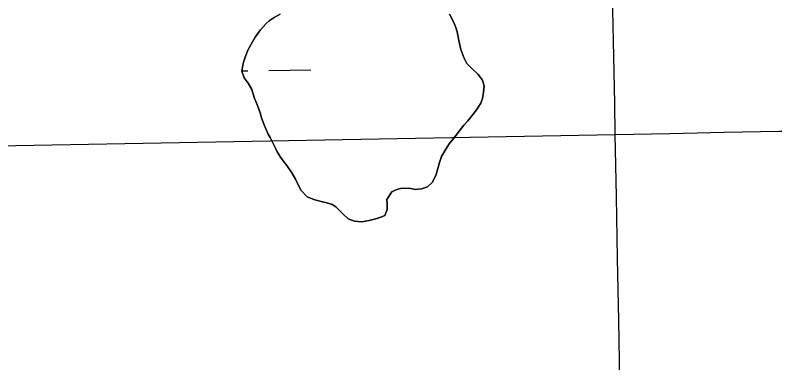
# Model space of a CAD drawing. Extents: x 3957609 to 3995875, y 234277 to 260273.
# Drawn here: x 3966451 to 3967030, y 254773 to 255038 of the extents above; entities that cross this region are included whole.
import ezdxf

# ---------------------------------------------------------------- set-up
doc = ezdxf.new("R2010")
doc.units = 0
for name, color, linetype in [('V-GRID-MAJR', 7, 'Continuous'), ('V-TOPO-SHOR', 7, 'Continuous'), ('V-WETL-SWMP', 7, 'Continuous')]:
    doc.layers.add(name, color=color, linetype=linetype)

msp = doc.modelspace()

# ---------------------------------------------------------------- linework, layer by layer
at = {"layer": 'V-GRID-MAJR'}
for points in [[(3967193.104, 239799.451), (3967136.284, 242827.44), (3967022.571, 248887.277), (3966908.859, 254947.105), (3966851.966, 257978.948)], [(3961591.061, 254847.703), (3966908.859, 254947.105), (3972226.642, 255047.279), (3977544.411, 255148.228), (3982862.165, 255249.95), (3988179.905, 255352.445), (3993497.629, 255455.714), (3993497.63, 255455.714)]]:
    msp.add_spline(points, degree=3, dxfattribs=at)
at = {"layer": 'V-TOPO-SHOR'}
for points in [[(3966653.458, 255038.905), (3966648.866, 255036.318), (3966645.041, 255033.73), (3966642.743, 255031.747), (3966638.45, 255027.021), (3966634.309, 255021.376), (3966632.161, 255017.866), (3966629.089, 255011.912), (3966626.783, 255005.957), (3966625.552, 255003.057), (3966624.78, 254999.85), (3966624.157, 254995.418), (3966625.826, 254990.37), (3966629.025, 254986.235), (3966631.766, 254981.338), (3966633.582, 254975.218), (3966636.013, 254969.253), (3966637.987, 254963.592), (3966639.046, 254959.768), (3966641.172, 254954.261), (3966642.389, 254951.353), (3966644.213, 254947.376), (3966645.735, 254944.773), (3966647.865, 254940.64), (3966649.69, 254936.663), (3966651.058, 254933.755), (3966653.644, 254929.622), (3966655.627, 254927.019), (3966658.367, 254923.343), (3966662.174, 254917.831), (3966665.066, 254912.933), (3966667.348, 254908.189)], [(3966738.407, 254903.123), (3966741.469, 254904.796), (3966745.139, 254905.857), (3966748.348, 254906.154), (3966752.934, 254905.685), (3966756.294, 254905.064), (3966761.033, 254905.511), (3966765.623, 254907.182), (3966769.148, 254910.383), (3966770.682, 254913.283), (3966772.22, 254916.488), (3966774.069, 254922.751), (3966774.841, 254925.653), (3966776.227, 254930.234), (3966779.605, 254935.88), (3966782.212, 254939.847), (3966784.358, 254942.594), (3966787.426, 254946.561), (3966789.726, 254949.459), (3966793.404, 254954.187), (3966796.316, 254957.391), (3966800.457, 254962.576), (3966803.062, 254965.779), (3966806.438, 254970.815), (3966807.67, 254974.479), (3966808.447, 254979.216), (3966808.762, 254983.953), (3966807.705, 254988.387), (3966804.353, 254992.829), (3966798.862, 254997.888), (3966795.663, 255001.103), (3966793.382, 255005.848), (3966791.102, 255011.968), (3966789.439, 255018.849), (3966788.233, 255025.272), (3966787.172, 255028.636), (3966785.806, 255032.616), (3966782.458, 255038.891)], [(3966667.348, 254908.189), (3966669.326, 254904.21), (3966673.897, 254899.307), (3966679.699, 254897.155), (3966685.657, 254895.611), (3966688.866, 254894.839), (3966692.989, 254893.452), (3966695.737, 254891.918), (3966699.09, 254888.547), (3966701.226, 254886.403), (3966705.189, 254882.723), (3966710.075, 254880.877), (3966715.578, 254880.404), (3966721.081, 254881.307), (3966726.283, 254882.671), (3966730.107, 254883.884), (3966733.166, 254885.252), (3966734.858, 254889.68), (3966734.868, 254894.114), (3966734.571, 254897.323), (3966738.407, 254903.123)]]:
    msp.add_lwpolyline(points, dxfattribs=at)
at = {"layer": 'V-WETL-SWMP'}
for p, q in [((3966624.169, 254995.505), (3966628.706, 254995.587)), ((3966644.703, 254995.878), (3966676.698, 254996.46))]:
    msp.add_line(p, q, dxfattribs=at)
for points in [[(3966667.348, 254908.19), (3966665.067, 254912.933), (3966662.175, 254917.832), (3966658.368, 254923.343), (3966655.626, 254927.019), (3966653.645, 254929.622), (3966651.057, 254933.755), (3966649.689, 254936.662), (3966647.865, 254940.641), (3966645.735, 254944.773), (3966644.213, 254947.375), (3966642.389, 254951.354), (3966641.173, 254954.261), (3966639.047, 254959.768), (3966637.987, 254963.592), (3966636.014, 254969.252), (3966633.583, 254975.219), (3966631.765, 254981.337), (3966629.026, 254986.235), (3966625.826, 254990.37), (3966624.157, 254995.418), (3966624.78, 254999.849), (3966625.552, 255003.057), (3966626.782, 255005.957), (3966629.089, 255011.913), (3966632.161, 255017.866), (3966634.31, 255021.376), (3966638.451, 255027.021), (3966642.742, 255031.748), (3966645.04, 255033.729), (3966648.867, 255036.318), (3966653.459, 255038.905)], [(3966782.458, 255038.89), (3966785.805, 255032.615), (3966787.171, 255028.637), (3966788.233, 255025.272), (3966789.439, 255018.85), (3966791.103, 255011.968), (3966793.381, 255005.848), (3966795.662, 255001.104), (3966798.863, 254997.887), (3966804.353, 254992.829), (3966807.705, 254988.388), (3966808.763, 254983.953), (3966808.446, 254979.216), (3966807.67, 254974.48), (3966806.438, 254970.815), (3966803.063, 254965.779), (3966800.457, 254962.576), (3966796.317, 254957.39), (3966793.405, 254954.187), (3966789.725, 254949.458), (3966787.425, 254946.56), (3966784.358, 254942.594), (3966782.212, 254939.848), (3966779.604, 254935.88), (3966776.227, 254930.234), (3966774.84, 254925.652), (3966774.068, 254922.75), (3966772.219, 254916.488), (3966770.682, 254913.282), (3966769.147, 254910.382), (3966765.623, 254907.181), (3966761.034, 254905.511), (3966756.295, 254905.064), (3966752.934, 254905.684), (3966748.349, 254906.154), (3966745.139, 254905.856), (3966741.468, 254904.795), (3966738.407, 254903.122)], [(3966738.407, 254903.122), (3966734.572, 254897.323), (3966734.869, 254894.113), (3966734.858, 254889.68), (3966733.166, 254885.252), (3966730.106, 254883.884), (3966726.282, 254882.671), (3966721.081, 254881.308), (3966715.577, 254880.405), (3966710.076, 254880.877), (3966705.189, 254882.723), (3966701.225, 254886.402), (3966699.09, 254888.547), (3966695.736, 254891.918), (3966692.989, 254893.453), (3966688.865, 254894.839), (3966685.657, 254895.611), (3966679.7, 254897.154), (3966673.898, 254899.308), (3966669.325, 254904.211), (3966667.348, 254908.19)]]:
    msp.add_lwpolyline(points, dxfattribs=at)

doc.saveas('drawing.dxf')
